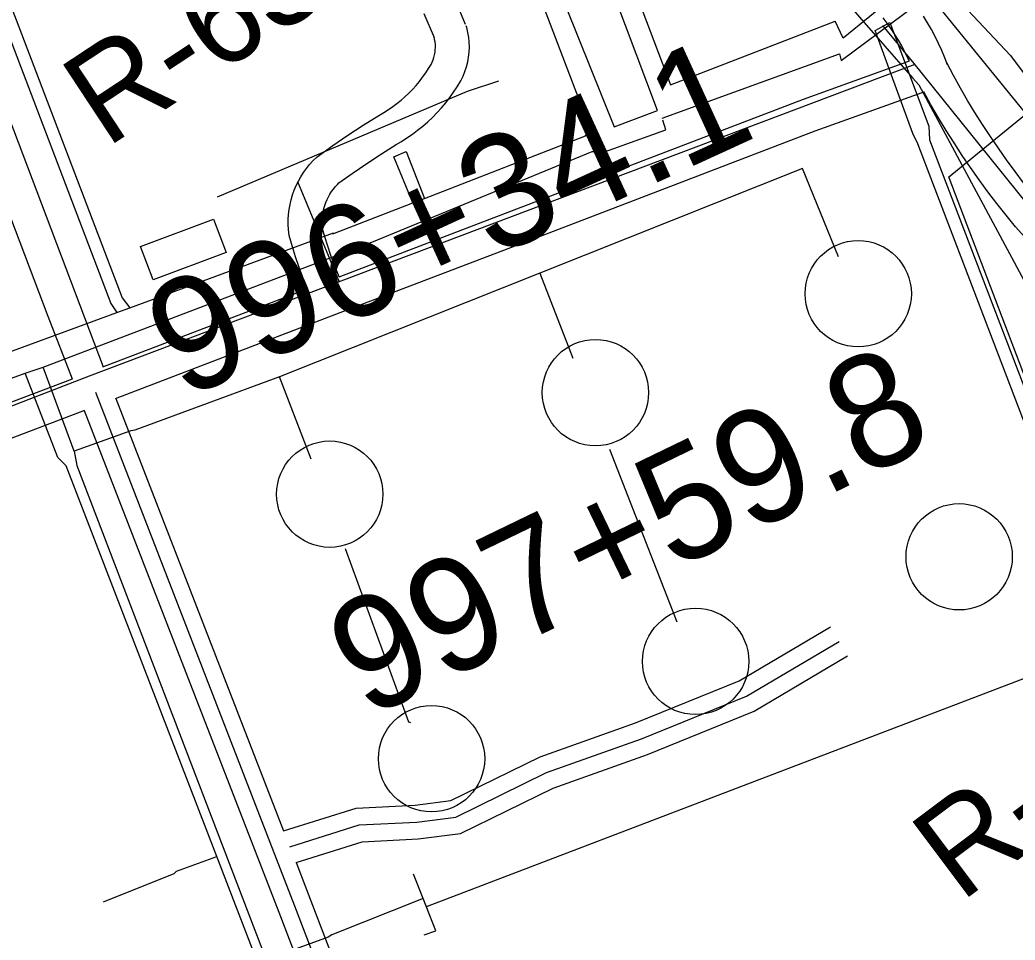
# Model space of a CAD drawing. Extents: x 3694830 to 3732949, y 415201 to 440970.
# Drawn here: x 3711050 to 3711931, y 434490 to 435304 of the extents above; entities that cross this region are included whole.
import ezdxf

# ---------------------------------------------------------------- set-up
doc = ezdxf.new("R2010")
doc.units = 0
for name, color, linetype in [('V-BLDG-OTLN', 7, 'Continuous'), ('V-DOMW-TANK', 7, 'Continuous'), ('V-LEVE-TOET', 7, 'Continuous'), ('V-RAIL-TRAK', 7, 'Continuous'), ('V-RIVR-EDGE', 7, 'Continuous'), ('V-RIVR-RANG-IDEN', 7, 'Continuous'), ('V-ROAD-CNTR', 7, 'Continuous'), ('V-SITE-OTLN', 7, 'Continuous'), ('V-SURV-IDEN', 7, 'Continuous'), ('V-UTIL-LINE', 7, 'Continuous')]:
    doc.layers.add(name, color=color, linetype=linetype)

msp = doc.modelspace()

# ---------------------------------------------------------------- linework, layer by layer
at = {"layer": 'V-BLDG-OTLN'}
msp.add_lwpolyline([(3711157.04, 435103.2), (3711221.56, 435127.37), (3711232.65, 435097.78), (3711168.13, 435073.62)], close=True, dxfattribs=at)
at = {"layer": 'V-DOMW-TANK'}
for centre in [(3711792.09, 435061.38), (3711559.53, 434973.92), (3711324.41, 434884.14), (3711881.41, 434828.76), (3711648.19, 434736.23), (3711414.52, 434650.19)]:
    msp.add_circle(centre, 47.03, dxfattribs=at)
at = {"layer": 'V-LEVE-TOET'}
msp.add_lwpolyline([(3711525.66, 435747.18), (3711546.1, 435716.16), (3711567.27, 435689.01), (3711588.6, 435661.98), (3711610.08, 435635.08), (3711631.72, 435608.3), (3711653.52, 435581.65), (3711675.47, 435555.13), (3711697.58, 435528.74), (3711719.84, 435502.47), (3711742.25, 435476.33), (3711764.81, 435450.33), (3711787.53, 435424.46), (3711810.39, 435398.72), (3711833.41, 435373.11), (3711856.57, 435347.64), (3711879.88, 435322.3), (3711903.34, 435297.1), (3711926.94, 435272.04), (3711952.77, 435237.2)], dxfattribs=at)
at = {"layer": 'V-RAIL-TRAK'}
msp.add_lwpolyline([(3711945.85, 435214.17), (3711895.33, 435276.13), (3711777.64, 435420.87), (3711681.69, 435538.8), (3711601.22, 435637.2), (3711505, 435755.56), (3711441.03, 435834.6), (3711336.39, 435961.41), (3711231.92, 436088.36), (3711127.6, 436215.44), (3711023.46, 436342.65), (3710986.14, 436388.34), (3710948.65, 436433.89), (3710911, 436479.3), (3710873.19, 436524.58), (3710835.22, 436569.73), (3710797.08, 436614.74), (3710758.79, 436659.61), (3710720.33, 436704.35), (3710681.72, 436748.94), (3710642.95, 436793.4), (3710581.96, 436856.32), (3710526.69, 436913.02)], dxfattribs=at)
at = {"layer": 'V-RIVR-EDGE'}
msp.add_spline([(3709416.41, 438923.63), (3709424.2, 438904.77), (3709441.5, 438869.15), (3709450.77, 438855.78), (3709471.73, 438831.06), (3709491.09, 438809.18), (3709508.82, 438785.28), (3709539, 438725.35), (3709552.29, 438701.87), (3709586.93, 438647.6), (3709593.77, 438632.62), (3709609.48, 438608.32), (3709646.12, 438547.17), (3709660.21, 438520.04), (3709671.88, 438499.39), (3709677.92, 438486.03), (3709685.16, 438472.67), (3709701.68, 438446.34), (3709741.56, 438385.59), (3709764.53, 438355.61), (3709775.01, 438339.81), (3709795.15, 438309.43), (3709809.24, 438283.52), (3709836.62, 438236.95), (3709866.83, 438187.14), (3709888.98, 438151.9), (3709906.3, 438125.17), (3709922.82, 438100.46), (3709934.91, 438085.88), (3709970.78, 438036.86), (3709995.37, 438006.87), (3710014.73, 437984.99), (3710041.34, 437953.38), (3710062.31, 437929.47), (3710132.49, 437858.54), (3710157.5, 437830.57), (3710170.8, 437815.17), (3710191.37, 437793.69), (3710222.84, 437764.5), (3710249.05, 437736.13), (3710268.42, 437717.07), (3710289.78, 437688.72), (3710309.53, 437662.38), (3710331.69, 437632.81), (3710343.39, 437618.63), (3710343.77, 437612.16), (3710342.52, 437595.18), (3710341.69, 437587.09), (3710344.09, 437574.95), (3710349.32, 437564.02), (3710357.38, 437554.7), (3710372.31, 437541.72), (3710390.86, 437520.65), (3710416.28, 437497.14), (3710444.93, 437474.82), (3710461.87, 437456.59), (3710478.8, 437433.49), (3710492.11, 437422.14), (3710505.43, 437411.19), (3710519.55, 437396.6), (3710538.5, 437375.12), (3710572.38, 437340.66), (3710589.7, 437314.74), (3710598.97, 437299.35), (3710610.66, 437287.19), (3710630.42, 437265.71), (3710667.13, 437227.61), (3710694.96, 437201.26), (3710719.98, 437180.57), (3710742.58, 437162.32), (3710763.16, 437145.28), (3710783.34, 437129.87), (3710806.36, 437118.09), (3710826.96, 437107.52), (3710844.32, 437094.94), (3710865.3, 437076.69), (3710879.82, 437061.29), (3710892.72, 437046.7), (3710907.66, 437034.94), (3710922.99, 437022.37), (3710947.6, 436998.85), (3710956.48, 436993.17), (3710973.42, 436976.14), (3710992.78, 436956.28), (3711016.18, 436931.96), (3711039.57, 436905.62), (3711072.63, 436865.91), (3711081.48, 436850.93), (3711083.08, 436840.81), (3711081.43, 436829.9), (3711079.39, 436823.03), (3711079.38, 436817.37), (3711081.78, 436806.85), (3711087.82, 436797.53), (3711088.61, 436789.04), (3711091.81, 436776.5), (3711098.25, 436764.35), (3711106.73, 436757.05), (3711115.2, 436750.96), (3711118.01, 436742.87), (3711119.2, 436732.35), (3711119.18, 436721.43), (3711123.99, 436706.06), (3711132.05, 436695.93), (3711146.56, 436677.29), (3711154.62, 436665.54), (3711168.32, 436646.1), (3711177.97, 436623.03), (3711181.56, 436604.01), (3711185.97, 436588.23), (3711194.83, 436571.23), (3711219.42, 436540.84), (3711231.91, 436522.2), (3711251.26, 436500.73), (3711276.67, 436472.36), (3711302.06, 436440.35), (3711327.08, 436416.83), (3711345.23, 436400.61), (3711358.56, 436391.68), (3711362.6, 436391.67), (3711365.03, 436393.29), (3711367.06, 436395.71), (3711360.22, 436410.69), (3711348.95, 436433.76), (3711348.56, 436435.79), (3711350.19, 436441.04), (3711353.43, 436443.46), (3711360.71, 436445.86), (3711370.41, 436443.41), (3711379.69, 436435.71), (3711385.35, 436433.27), (3711393.03, 436433.25), (3711401.93, 436435.25), (3711411.23, 436435.63), (3711418.91, 436432.78), (3711433.43, 436419.4), (3711452.78, 436395.9), (3711476.58, 436370.77), (3711503.19, 436338.76), (3711528.99, 436307.56), (3711539.87, 436292.97), (3711550.76, 436278.79), (3711562.46, 436268.25), (3711578.58, 436248.8), (3711601.94, 436211.14), (3711619.66, 436179.96), (3711638.58, 436146.75), (3711647.84, 436129.34), (3711661.95, 436112.32), (3711680.1, 436094.49), (3711699.46, 436073.01), (3711711.15, 436058.83), (3711730.9, 436031.68), (3711750.26, 436012.63), (3711780.51, 435980.21), (3711801.87, 435951.85), (3711825.64, 435916.61), (3711836.91, 435896.36), (3711875.6, 435841.68), (3711900.17, 435803.2), (3711927.96, 435759.86), (3711955.74, 435708.04), (3711962.56, 435688.21), (3711968.59, 435674.44), (3711979.06, 435653.79), (3711993.17, 435638.39), (3712013.35, 435620.95), (3712024.24, 435612.03), (3712033.92, 435601.49), (3712046.42, 435584.88), (3712059.71, 435563.42), (3712069.37, 435546.41), (3712083.08, 435529.39), (3712097.18, 435509.95), (3712116.96, 435495.34), (3712130.69, 435486.82), (3712141.57, 435473.85), (3712168.59, 435442.65), (3712171.4, 435435.36), (3712183.09, 435419.56), (3712199.62, 435402.13), (3712223.83, 435380.64), (3712242.79, 435359.97), (3712257.3, 435340.93), (3712270.99, 435318.25), (3712283.08, 435302.45), (3712301.62, 435277.34), (3712346.38, 435227.49), (3712366.53, 435199.54), (3712381.44, 435177.66), (3712398.77, 435155.78), (3712416.91, 435132.29), (3712436.61, 435086.54), (3712455.54, 435054.15), (3712466.42, 435037.54), (3712489, 435011.61), (3712512.79, 434986.07), (3712546.27, 434954.04), (3712574.51, 434927.69), (3712607.17, 434886.36), (3712630.95, 434857.59), (3712637.81, 434850.3), (3712652.73, 434835.7), (3712657.97, 434827.2), (3712659.16, 434819.11), (3712661.57, 434812.23), (3712661.96, 434804.95), (3712668.82, 434797.65), (3712682.52, 434779.83), (3712700.66, 434757.14), (3712724.04, 434725.94), (3712742.58, 434702.85), (3712756.29, 434685.83), (3712784.54, 434665.54), (3712804.33, 434653.77), (3712827.35, 434641.58), (3712857.63, 434621.69), (3712868.51, 434609.13), (3712884.65, 434593.32), (3712899.98, 434579.53), (3712922.18, 434563.3), (3712941.55, 434547.08), (3712958.08, 434527.63), (3712978.25, 434505.74), (3712995.19, 434491.14), (3713016.17, 434471.68), (3713032.29, 434449.4), (3713043.36, 434433.46)], degree=3, dxfattribs=at)
at = {"layer": 'V-ROAD-CNTR'}
for p, q in [((3711835.13, 435266.46), (3711837.32, 435267.25)), ((3711845.31, 435238.24), (3711850.05, 435239.95))]:
    msp.add_line(p, q, dxfattribs=at)
for points in [[(3710567.82, 436380.16), (3711074.91, 435041.48), (3711096.35, 434986.18)], [(3710697.96, 436121.27), (3711123.96, 434996.68)], [(3711444.63, 435299.58), (3711435.89, 435320.09)], [(3711417.02, 435287.82), (3711408.08, 435308.82)], [(3711837.32, 435267.25), (3711836.13, 435269.87), (3711833.47, 435275.23), (3711830.64, 435280.51), (3711827.66, 435285.69), (3711824.5, 435290.78), (3711821.2, 435295.77), (3711817.73, 435300.65), (3711814.12, 435305.42)], [(3711871.17, 435263.82), (3711868.78, 435270.07), (3711866.1, 435276.46), (3711863.22, 435282.76), (3711860.14, 435288.97), (3711856.87, 435295.08), (3711853.41, 435301.08), (3711849.76, 435306.97)], [(3711332.64, 435076.35), (3711331.45, 435079.22), (3711328.34, 435087.22), (3711325.42, 435095.28), (3711322.68, 435103.41), (3711320.13, 435111.6), (3711318.08, 435118.79), (3711317.87, 435120.66), (3711317.73, 435123.38), (3711317.74, 435126.11), (3711317.9, 435128.83), (3711318.22, 435131.54), (3711318.68, 435134.23), (3711319.3, 435136.88), (3711320.07, 435139.51), (3711320.98, 435142.08), (3711322.04, 435144.59), (3711323.23, 435147.05), (3711324.57, 435149.43), (3711326.03, 435151.73), (3711327.62, 435153.95), (3711329.33, 435156.07), (3711331.16, 435158.09), (3711332.52, 435159.44), (3711344.37, 435167.79), (3711357.28, 435176.6), (3711370.33, 435185.21), (3711383.31, 435193.5), (3711387.8, 435196.08), (3711392.73, 435199.18), (3711397.53, 435202.46), (3711402.21, 435205.93), (3711406.74, 435209.58), (3711411.13, 435213.4), (3711415.37, 435217.39), (3711419.45, 435221.54), (3711423.36, 435225.84), (3711427.11, 435230.3), (3711430.68, 435234.89), (3711434.07, 435239.62), (3711437.27, 435244.48), (3711440.48, 435249.79), (3711442.47, 435253.87), (3711444.11, 435257.93), (3711445.47, 435262.1), (3711446.54, 435266.35), (3711447.31, 435270.66), (3711447.78, 435275.02), (3711447.95, 435279.4), (3711447.82, 435283.77), (3711447.38, 435288.13), (3711446.64, 435292.46), (3711445.6, 435296.72), (3711445.12, 435298.25)], [(3711813.66, 435298.6), (3711841.39, 435265.04), (3712098.34, 434946.29), (3712178.2, 434847.32), (3712411.78, 434561.12)], [(3711304.61, 435065.65), (3711303.62, 435068.02), (3711300.26, 435076.66), (3711297.1, 435085.38), (3711294.14, 435094.17), (3711291.38, 435103.02), (3711288.53, 435113), (3711287.96, 435118.23), (3711287.72, 435122.64), (3711287.74, 435127.06), (3711288, 435131.47), (3711288.52, 435135.85), (3711289.27, 435140.21), (3711290.28, 435144.51), (3711291.52, 435148.75), (3711292.99, 435152.91), (3711294.7, 435156.98), (3711296.64, 435160.95), (3711298.8, 435164.81), (3711301.16, 435168.53), (3711303.74, 435172.12), (3711306.51, 435175.56), (3711309.47, 435178.84), (3711313.2, 435182.52), (3711327.27, 435192.44), (3711340.57, 435201.51), (3711353.99, 435210.38), (3711367.75, 435219.16), (3711372.34, 435221.8), (3711376.28, 435224.27), (3711380.12, 435226.9), (3711383.86, 435229.67), (3711387.48, 435232.59), (3711390.99, 435235.65), (3711394.38, 435238.84), (3711397.64, 435242.15), (3711400.78, 435245.6), (3711403.77, 435249.16), (3711406.63, 435252.83), (3711409.34, 435256.62), (3711411.9, 435260.51), (3711414.11, 435264.16), (3711415.05, 435266.09), (3711415.91, 435268.22), (3711416.63, 435270.41), (3711417.19, 435272.65), (3711417.6, 435274.92), (3711417.84, 435277.21), (3711417.93, 435279.51), (3711417.86, 435281.82), (3711417.63, 435284.12), (3711417.25, 435286.38), (3711416.7, 435288.61), (3711416.53, 435289.15)], [(3711842.21, 435264.02), (3711111.58, 434988.41), (3710567.65, 434778.16)], [(3711332.71, 435076.38), (3711490.04, 435136.46), (3711743.63, 435233.45), (3711835.13, 435266.46)], [(3712064.08, 435012.92), (3712048.4, 435032.11), (3712024.98, 435059.46), (3712001.48, 435086.57), (3711977.81, 435113.54), (3711954.2, 435140.12), (3711946.3, 435149.73), (3711938.49, 435159.61), (3711930.84, 435169.62), (3711923.38, 435179.77), (3711916.1, 435190.04), (3711909.01, 435200.45), (3711902.1, 435210.99), (3711895.38, 435221.64), (3711888.86, 435232.41), (3711882.53, 435243.3), (3711876.39, 435254.3), (3711870.39, 435265.53)], [(3711225.05, 435147.1), (3711446.22, 435240.47), (3711473.99, 435249.64)], [(3711134.75, 434968.69), (3711329.93, 435043.2), (3711500.75, 435108.43), (3711754.08, 435205.32), (3711845.31, 435238.24)], [(3712040.86, 434993.93), (3712025.39, 435012.85), (3712002.25, 435039.87), (3711978.87, 435066.85), (3711955.32, 435093.69), (3711931.39, 435120.63), (3711922.95, 435130.9), (3711914.8, 435141.19), (3711906.83, 435151.63), (3711899.06, 435162.21), (3711891.47, 435172.93), (3711884.07, 435183.78), (3711876.87, 435194.76), (3711869.86, 435205.87), (3711863.06, 435217.1), (3711856.46, 435228.45), (3711850.06, 435239.92), (3711850.05, 435239.95)], [(3711296.03, 435160.78), (3711332.86, 435071.88)], [(3711123.76, 434996.61), (3711305.21, 435065.88)], [(3710578.62, 434791.48), (3710759.17, 434858.11), (3711096.63, 434986.28)], [(3711117, 434974.42), (3711293.25, 434519.97), (3711577.68, 433777.36)], [(3711135.24, 434968.88), (3711283.63, 434586.27)], [(3710963.54, 434903.64), (3711107.62, 434958.37)], [(3711107.2, 434958.21), (3711279.26, 434514.58), (3711563.67, 433771.99)], [(3711283.63, 434586.27), (3711347.73, 434606.53), (3711400.1, 434609.09), (3711431.49, 434613.13), (3711510.49, 434651.94), (3711594.97, 434681.81), (3711686.61, 434719.11), (3711767.45, 434766.85)], [(3711289.07, 434572.25), (3711350.41, 434591.64), (3711401.42, 434594.14), (3711435.87, 434598.57), (3711516.32, 434638.09), (3711600.3, 434667.78), (3711693.29, 434705.63), (3711775.08, 434753.93)], [(3711294.64, 434558.29), (3711353.08, 434576.75), (3711402.75, 434579.19), (3711440.25, 434584), (3711522.14, 434624.24), (3711605.63, 434653.76), (3711699.97, 434692.15), (3711782.71, 434741.02)], [(3711294.64, 434558.29), (3711591.69, 433782.72)]]:
    msp.add_lwpolyline(points, dxfattribs=at)
at = {"layer": 'V-SITE-OTLN'}
msp.add_lwpolyline([(3709825.39, 436643.51), (3710342.44, 436838.43), (3710407.4, 436858.58), (3710434.06, 436861.15), (3710454.5, 436855.83), (3710505.74, 436826.43), (3710739.27, 436577.27), (3711061.07, 436184.45), (3711339.36, 435842.4), (3711374.96, 435798.64), (3711571.57, 435554.66), (3711653.21, 435463.39), (3711719.92, 435388.82), (3711768.76, 435334.23), (3711840.22, 435252.35), (3711845.59, 435246.19), (3712004.16, 434951.68), (3712110.44, 434813.67), (3712400.71, 434057.31)], dxfattribs=at)
at = {"layer": 'V-UTIL-LINE'}
for p, q in [((3711510.24, 435079.59), (3711539.49, 435004.46)), ((3711571.97, 434923.84), (3711631.49, 434771.27))]:
    msp.add_line(p, q, dxfattribs=at)
for points in [[(3711083.96, 436476.86), (3710893.01, 436319.54), (3710899.37, 436310.17), (3711233.42, 435906.86), (3711359.31, 435579.13), (3711376.92, 435584.37), (3711386.67, 435591.12), (3711459.04, 435616.43), (3711462.17, 435618.03), (3711482.11, 435626.04), (3711626.08, 435246.28), (3711771.56, 435302.4)], [(3710739.44, 436111.41), (3710728.86, 436107.38), (3711130.57, 435052.65), (3711135.88, 435044.71)], [(3710739.44, 436111.41), (3710807.96, 435931.51), (3710891.17, 435713.03), (3710962.97, 435524.51), (3711038.5, 435326.2), (3711140.7, 435057.88), (3711147.58, 435049.01)], [(3711618.61, 435216.69), (3711775.66, 435273.57), (3711776.94, 435267.68), (3711953.94, 435399.3), (3711955.67, 435409.81), (3712251.37, 435649.37), (3712226.33, 435680.56), (3712198.34, 435656.4), (3712210.08, 435642.34), (3712171.99, 435608.42), (3712150.63, 435636.67), (3712134.16, 435623.02), (3712156.25, 435591.55), (3711940.26, 435415.91)], [(3711480.85, 435445.95), (3711575.98, 435209), (3711614.48, 435223.52), (3711472.11, 435602.03)], [(3710850.03, 435487.84), (3711035.61, 435010.34), (3711037.98, 435008.79), (3711135.88, 435044.71), (3711147.58, 435049.01), (3711327.81, 435115.14), (3711327.04, 435114.35), (3711398.02, 435141.82), (3711408.2, 435145.76), (3711550.74, 435200.93), (3711551.51, 435202.11), (3711543.08, 435224.8), (3711547.78, 435226.02), (3711465.98, 435440.34)], [(3711939.02, 435417.44), (3711934.68, 435414.49), (3711778.66, 435287.41), (3711771.56, 435302.4)], [(3711409.71, 434519.75), (3711410.89, 434519.76), (3712022.57, 434753.13), (3712023.63, 434753.64), (3712024.57, 434754.37), (3712025.33, 434755.28), (3712025.87, 434756.33), (3712026.18, 434757.48), (3712026.24, 434758.66), (3712026.04, 434759.83), (3712017.21, 434784.08), (3712014.43, 434788.77), (3711960.67, 434932.3), (3711872.46, 435163.84), (3711872.06, 435164.62), (3712056, 435314.43), (3712056.8, 435313.26), (3711989.41, 435397.84)], [(3711806.94, 435294.12), (3711820.19, 435301.15), (3711854.43, 435209.59), (3711855.31, 435197.43), (3712015.29, 434779.36), (3712098.6, 434810.25), (3712363.19, 434123.11), (3712401.69, 434013.95)], [(3712393.52, 434010.65), (3712354.21, 434117.94), (3712094.77, 434798.45), (3712009.13, 434764.4), (3711844.75, 435193.82), (3711840.35, 435203.2), (3711806.94, 435294.12)], [(3711001.8, 434971.61), (3711007.66, 434974.01), (3711054.87, 434991.22), (3711070.91, 434996.45), (3711333.46, 435096.35), (3711335.03, 435095.98), (3711556.73, 435187.25), (3711558.69, 435187.27), (3711560.29, 435184.14), (3711621.7, 435206.23), (3711619.28, 435214.84)], [(3711398.02, 435141.82), (3711381.22, 435182.45), (3711392.16, 435187.24), (3711408.2, 435145.76)], [(3711774.57, 435093.96), (3711742.8, 435172.04), (3711510.24, 435079.59), (3711280.09, 434987.97)], [(3711307.87, 434915.15), (3711280.09, 434987.97), (3711151.8, 434940.62), (3711148.27, 434940.2), (3711098.2, 434922.13), (3711070.91, 434996.45)], [(3711382, 434141.39), (3711259.5, 434459.94), (3711257.32, 434465.6), (3711260.42, 434470.33), (3711224.46, 434563.6), (3711091.25, 434909.13), (3711083.73, 434916.52), (3711054.87, 434991.22)], [(3711098.2, 434922.13), (3711100.66, 434909.6), (3711394.54, 434143.06)], [(3711396.18, 434682.02), (3711394.42, 434682.51), (3711338.33, 434835.78)], [(3711124.11, 434523.54), (3711186.83, 434548.64), (3711188.77, 434550.62), (3711224.46, 434563.6)], [(3711408.06, 434494.43), (3711418.23, 434498.04), (3711409.71, 434519.75), (3711407.08, 434526.47), (3711398.59, 434548.1)], [(3711407.08, 434526.47), (3711326.13, 434494.41), (3711323.01, 434492.43), (3711259.81, 434469.4)]]:
    msp.add_lwpolyline(points, dxfattribs=at)

# ---------------------------------------------------------------- texts
at = {"layer": 'V-RIVR-RANG-IDEN'}
for s, rotation, p in [('R-63.1', 33.40821, (3711126.62, 435189.69)), ('R-62.9', 36.87904, (3711882.73, 434522.5))]:
    msp.add_text(s, height=83, rotation=rotation, dxfattribs=at).set_placement(p)
at = {"layer": 'V-SURV-IDEN'}
for s, rotation, p in [('996+34.1', 24.63507, (3711194.32, 434967.19)), ('997+59.8', 25.81615, (3711356.87, 434685.14))]:
    msp.add_text(s, height=100, rotation=rotation, dxfattribs=at).set_placement(p)

doc.saveas('drawing.dxf')
